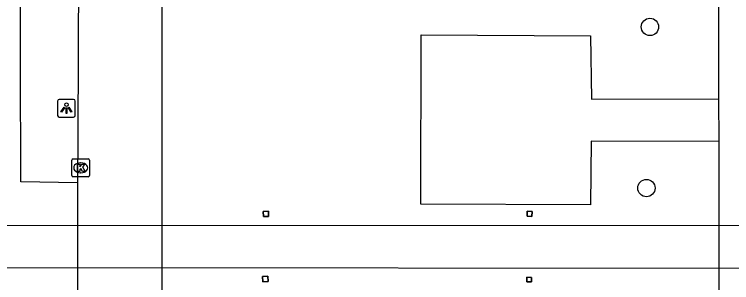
# Model space of a CAD drawing. Extents: x 161477 to 163040, y 383680 to 384868.
# Drawn here: x 161823.43 to 161863.96, y 384141.23 to 384156.38 of the extents above; entities that cross this region are included whole.
import ezdxf

# ---------------------------------------------------------------- set-up
doc = ezdxf.new("R2010")
doc.units = 0
for name, color, linetype in [('IMGEO_Boom', 7, 'Continuous'), ('IMGEO_Dek', 7, 'Continuous'), ('IMGEO_Groenvoorziening', 7, 'Continuous'), ('IMGEO_Kolk', 7, 'Continuous'), ('IMGEO_Lichtpunt', 7, 'Continuous'), ('IMGEO_Pijler', 7, 'Continuous'), ('IMGEO_Rijbaan_lokaal_open', 7, 'Continuous'), ('IMGEO_Voetpad_gesloten', 7, 'Continuous'), ('IMGEO_Voetpad_halfverhard', 7, 'Continuous'), ('IMGEO_Voetpad_open', 7, 'Continuous')]:
    doc.layers.add(name, color=color, linetype=linetype)

msp = doc.modelspace()

# ---------------------------------------------------------------- linework, layer by layer
at = {"layer": 'IMGEO_Boom'}
for centre in [(161859.344, 384155.672), (161859.146, 384146.571)]:
    msp.add_circle(centre, 0.489, dxfattribs=at)
at = {"layer": 'IMGEO_Dek'}
msp.add_lwpolyline([(161818.801, 384142.079), (161871.441, 384142.039), (161871.439, 384144.431), (161818.802, 384144.456)], close=True, dxfattribs=at)
at = {"layer": 'IMGEO_Groenvoorziening'}
for points in [[(161837.793, 384145.258), (161837.796, 384144.965), (161837.503, 384144.962), (161837.5, 384145.255), (161837.793, 384145.258)], [(161852.682, 384145.249), (161852.674, 384144.972), (161852.397, 384144.98), (161852.405, 384145.257), (161852.682, 384145.249)], [(161837.777, 384141.301), (161837.482, 384141.28), (161837.461, 384141.575), (161837.756, 384141.596), (161837.777, 384141.301)], [(161852.654, 384141.527), (161852.649, 384141.268), (161852.39, 384141.273), (161852.395, 384141.532), (161852.654, 384141.527)]]:
    msp.add_lwpolyline(points, dxfattribs=at)
at = {"layer": 'IMGEO_Kolk'}
for p, q in [((161826.687, 384147.287), (161826.687, 384148.139)), ((161826.762, 384148.213), (161827.614, 384148.213)), ((161827.175, 384147.993), (161827.2, 384147.993)), ((161827.688, 384148.139), (161827.688, 384147.287)), ((161827.614, 384147.213), (161826.762, 384147.213)), ((161827.198, 384147.433), (161827.173, 384147.433))]:
    msp.add_line(p, q, dxfattribs=at)
for points in [[(161826.687, 384147.287), (161826.687, 384148.139)], [(161826.762, 384148.213), (161827.614, 384148.213)], [(161827.008, 384147.913), (161827.131, 384147.913), (161827.131, 384147.762), (161827.261, 384147.913), (161827.425, 384147.913), (161827.279, 384147.762), (161827.432, 384147.513), (161827.28, 384147.513), (161827.195, 384147.677), (161827.131, 384147.61), (161827.131, 384147.513), (161827.008, 384147.513), (161827.008, 384147.913)], [(161827.688, 384148.139), (161827.688, 384147.287)], [(161827.614, 384147.213), (161826.762, 384147.213)]]:
    msp.add_lwpolyline(points, dxfattribs=at)
for centre, start, end in [((161826.764, 384148.137), 91.552, 178.448), ((161826.764, 384148.137), 91.552, 178.448), ((161827.612, 384148.137), 1.552, 88.448), ((161827.612, 384148.137), 1.552, 88.448), ((161826.764, 384147.289), 181.552, 268.448), ((161826.764, 384147.289), 181.552, 268.448), ((161827.612, 384147.289), 271.552, 358.448), ((161827.612, 384147.289), 271.552, 358.448)]:
    msp.add_arc(centre, 0.0765, start, end, dxfattribs=at)
for centre, major_axis, ratio, start_param, end_param in [((161827.174, 384147.713), (-0.387, 0.002), 0.722429, 4.712389, 7.853982), ((161827.199, 384147.713), (-0.39, 0.002), 0.717154, 1.570796, 4.712389)]:
    msp.add_ellipse(centre, major_axis=major_axis, ratio=ratio, start_param=start_param, end_param=end_param, dxfattribs=at)
at = {"layer": 'IMGEO_Lichtpunt'}
for p, q in [((161826.783, 384151.573), (161825.975, 384151.573)), ((161826.783, 384151.573), (161825.975, 384151.573)), ((161825.881, 384151.478), (161825.881, 384150.671)), ((161825.881, 384151.478), (161825.881, 384150.671)), ((161826.877, 384150.671), (161826.877, 384151.478)), ((161826.877, 384150.671), (161826.877, 384151.478)), ((161825.975, 384150.577), (161826.783, 384150.577)), ((161825.975, 384150.577), (161826.783, 384150.577))]:
    msp.add_line(p, q, dxfattribs=at)
for points in [[(161826.255, 384151.142), (161826.294, 384151.114), (161826.106, 384150.852), (161826.068, 384150.879), (161826.255, 384151.142)], [(161826.467, 384151.114), (161826.505, 384151.141), (161826.692, 384150.879), (161826.653, 384150.851), (161826.467, 384151.114)], [(161826.357, 384151.094), (161826.404, 384151.094), (161826.404, 384150.772), (161826.357, 384150.772), (161826.357, 384151.094)]]:
    msp.add_lwpolyline(points, dxfattribs=at)
msp.add_circle((161826.38, 384151.276), 0.0994, dxfattribs=at)
for centre, start, end in [((161825.975, 384151.478), 90, 180), ((161825.975, 384151.478), 90, 180), ((161826.783, 384151.478), 0, 90), ((161826.783, 384151.478), 0, 90), ((161825.975, 384150.671), 180, 270), ((161825.975, 384150.671), 180, 270), ((161826.783, 384150.671), 270, 0), ((161826.783, 384150.671), 270, 360)]:
    msp.add_arc(centre, 0.0946, start, end, dxfattribs=at)
at = {"layer": 'IMGEO_Pijler'}
for points in [[(161837.5, 384145.255), (161837.503, 384144.962), (161837.796, 384144.965), (161837.793, 384145.258)], [(161852.397, 384144.98), (161852.674, 384144.972), (161852.682, 384145.249), (161852.405, 384145.257)], [(161837.482, 384141.28), (161837.777, 384141.301), (161837.756, 384141.596), (161837.461, 384141.575)], [(161852.39, 384141.273), (161852.649, 384141.268), (161852.654, 384141.527), (161852.395, 384141.532)]]:
    msp.add_lwpolyline(points, close=True, dxfattribs=at)
at = {"layer": 'IMGEO_Rijbaan_lokaal_open'}
for points in [[(161831.769, 384128.646), (161831.778, 384142.069), (161831.779, 384144.45), (161831.791, 384163.363)], [(161827.05, 384160.491), (161827.053, 384158.768), (161827.013, 384149.579), (161827.011, 384146.874)], [(161827.011, 384146.874), (161827, 384135.02), (161826.892, 384135.02), (161826.892, 384130.648), (161826.886, 384128.599), (161826.859, 384119.232), (161826.869, 384084.449), (161826.876, 384064.05), (161831.674, 384064.052), (161831.687, 384064.052)]]:
    msp.add_lwpolyline(points, dxfattribs=at)
at = {"layer": 'IMGEO_Voetpad_gesloten'}
msp.add_lwpolyline([(161871.439, 384144.431), (161818.802, 384144.456), (161818.801, 384142.079), (161871.441, 384142.039), (161871.439, 384144.431)], dxfattribs=at)
at = {"layer": 'IMGEO_Voetpad_halfverhard'}
msp.add_lwpolyline([(161863.247, 384149.196), (161856.031, 384149.227), (161855.978, 384145.626), (161846.399, 384145.662), (161846.414, 384155.222), (161855.992, 384155.169), (161856.034, 384151.593), (161863.239, 384151.611)], dxfattribs=at)
at = {"layer": 'IMGEO_Voetpad_open'}
for points in [[(161863.239, 384151.611), (161863.207, 384185.898), (161863.207, 384186.237)], [(161827.011, 384146.874), (161823.793, 384146.925), (161823.756, 384160.497), (161827.05, 384160.491)], [(161863.247, 384149.196), (161863.239, 384151.611)], [(161844.945, 384128.623), (161863.289, 384128.521), (161863.262, 384142.045), (161863.257, 384144.435), (161863.247, 384149.196)]]:
    msp.add_lwpolyline(points, dxfattribs=at)

doc.saveas('drawing.dxf')
